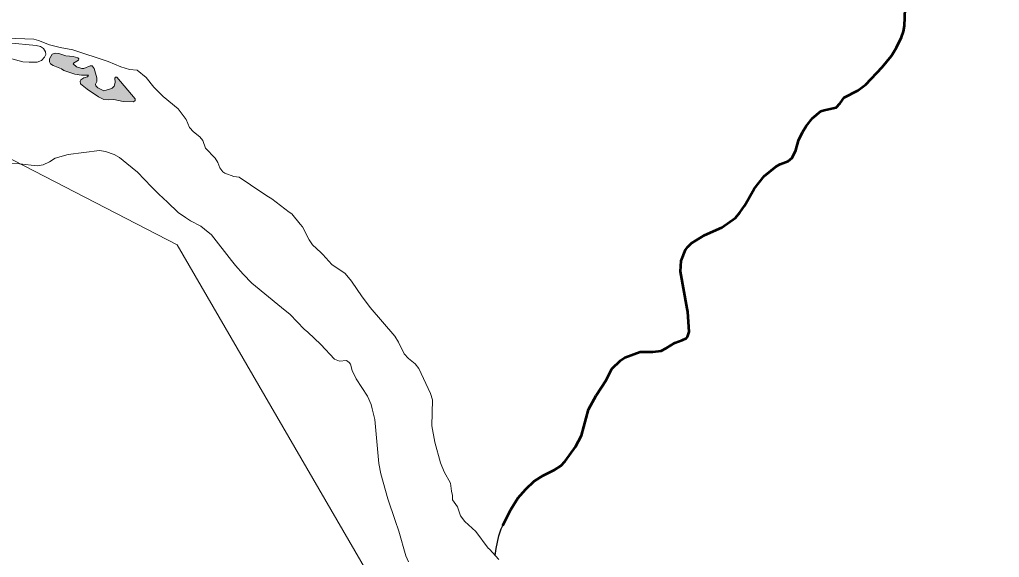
# Model space of a CAD drawing. Extents: x 553962 to 842807, y 8883888 to 9032388.
# Drawn here: x 809076 to 810394, y 9011891 to 9012614 of the extents above; entities that cross this region are included whole.
import ezdxf

# ---------------------------------------------------------------- set-up
doc = ezdxf.new("R2010")
doc.units = 0
doc.header["$LTSCALE"] = 200
for name, color, linetype, lineweight in [('23', 7, 'Continuous', 13), ('24', 7, 'Continuous', 25), ('25', 7, 'Continuous', 13), ('8', 7, 'Continuous', 13)]:
    doc.layers.add(name, color=color, linetype=linetype, lineweight=lineweight)
doc.layers.add('49', color=7, linetype='Continuous')

msp = doc.modelspace()

# ---------------------------------------------------------------- hatches: boundary and pattern name
at = {"layer": '25'}
msp.add_hatch(color=256, dxfattribs=at).paths.add_polyline_path([(809197.5, 9012520.4), (809189.5, 9012518.5), (809181.5, 9012522.4), (809179, 9012524.9), (809178.4, 9012527.1), (809180.5, 9012531), (809180.4, 9012535.8), (809176.6, 9012548.2), (809174.2, 9012552.1), (809171.1, 9012551.8), (809163, 9012548.3), (809159.9, 9012548.2), (809152.8, 9012550.5), (809148.3, 9012554.4), (809148.8, 9012555.6), (809155.8, 9012559.5), (809156.3, 9012561.3), (809154.8, 9012562.6), (809148.6, 9012564.4), (809138.8, 9012565.4), (809129.4, 9012568.3), (809124.2, 9012569.1), (809120.3, 9012567.6), (809116.8, 9012561.3), (809116.5, 9012557.1), (809118.2, 9012554.7), (809121.8, 9012552.4), (809132.9, 9012547.9), (809135.8, 9012545.8), (809150.8, 9012540.6), (809159.8, 9012539.2), (809168.9, 9012539.2), (809167.7, 9012537.1), (809162.6, 9012535.6), (809158.8, 9012533), (809158, 9012531.1), (809158.4, 9012527.8), (809167.3, 9012520.6), (809182.7, 9012510.4), (809189.7, 9012506.7), (809196.5, 9012506), (809203.2, 9012506.7), (809215.7, 9012504.1), (809229.4, 9012503.7), (809231.6, 9012505.4), (809231.6, 9012507.4), (809207.2, 9012536.7), (809205.5, 9012536.9), (809204.4, 9012535.5), (809204.7, 9012529.4), (809203.4, 9012524.7), (809200.9, 9012522)])

# ---------------------------------------------------------------- linework, layer by layer
at = {"layer": '23'}
for points in [[(809234.7, 9012546), (809224.1, 9012546.8), (809212.4, 9012550.6), (809195.4, 9012557.8), (809147.8, 9012573.5), (809131.1, 9012576.6), (809116.7, 9012580.3), (809101.8, 9012586.2), (809095.8, 9012587.6), (809059.2, 9012589.3)], [(809061.7, 9012583), (809098.7, 9012579.2), (809104.7, 9012577.9), (809108.7, 9012575.2), (809111.1, 9012570.8), (809111.5, 9012567.1), (809110.1, 9012563.7), (809106, 9012559), (809100, 9012557), (809089.2, 9012556.8), (809080.6, 9012557.5), (809065.8, 9012561.4)], [(809300.4, 9012479.6), (809289.8, 9012494.3), (809269.3, 9012510.6), (809257.1, 9012523.1), (809246.6, 9012536.3), (809234.7, 9012546)], [(809339.3, 9012427.8), (809326.5, 9012441.1), (809322.9, 9012451.7), (809318.9, 9012456.5), (809310.4, 9012463.3), (809304.7, 9012469.1), (809300.4, 9012479.6)], [(809371.8, 9012402.2), (809364.6, 9012403), (809352.4, 9012407.5), (809349.8, 9012409.2), (809345.6, 9012414.6), (809342.9, 9012421.9), (809339.3, 9012427.8)], [(809411, 9012375.8), (809402, 9012381.4), (809371.8, 9012402.2)], [(809438.9, 9012355.2), (809415.4, 9012373.1), (809411, 9012375.8)], [(809453.5, 9012339.2), (809442.2, 9012352.7), (809438.9, 9012355.2)], [(809481.4, 9012300.8), (809470.1, 9012311.3), (809465.5, 9012318), (809456.7, 9012335.2), (809453.5, 9012339.2)], [(809541.5, 9012235.5), (809536.9, 9012241.2), (809522.6, 9012262.2), (809514, 9012272.7), (809496.2, 9012284.7), (809484.1, 9012298.2), (809481.4, 9012300.8)], [(809657.6, 9011977.7), (809657, 9011979.9), (809655.7, 9011990.9), (809647.2, 9012006.1), (809642.1, 9012018.1), (809634.6, 9012045.9), (809630.5, 9012068), (809631.3, 9012102.7), (809628.6, 9012111.3), (809613.1, 9012144.8), (809608.1, 9012151), (809599.3, 9012158.3), (809593.2, 9012164.8), (809586, 9012180.5), (809580.9, 9012188.3), (809547.5, 9012227.1), (809541.5, 9012235.5)], [(809720.7, 9011888.2), (809708.2, 9011902), (809706.5, 9011903.3), (809689.6, 9011925.6), (809675.1, 9011939), (809669.1, 9011946.9), (809664.9, 9011958.9), (809658.2, 9011968.1), (809658.4, 9011974.7), (809657.6, 9011977.7)]]:
    msp.add_lwpolyline(points, dxfattribs=at)
at = {"layer": '24', "lineweight": 53}
for points in [[(810184.8, 9012509.4), (810184.9, 9012509.5), (810203.1, 9012518.7), (810213.8, 9012526.8), (810235.9, 9012550.1), (810248.6, 9012565.2), (810255.2, 9012576.4), (810261.8, 9012590.4), (810264.5, 9012598.2), (810266, 9012605.7), (810266.7, 9012628.6), (810262, 9012638.5), (810262.1, 9012638.9)], [(809974, 9012225.5), (809965, 9012275.3), (809965.7, 9012289.6), (809971.7, 9012304.3), (809974.6, 9012308.5), (809979.6, 9012313.5), (809997.3, 9012324.1), (810020.6, 9012334.4), (810038.7, 9012347.4), (810044.8, 9012354.6), (810051, 9012363.5), (810063.9, 9012386.7), (810077.2, 9012403.5), (810093.9, 9012416.9), (810098.9, 9012419.6), (810109.6, 9012423.5), (810115.1, 9012428.3), (810120.1, 9012438.3), (810123.7, 9012451.3), (810128.9, 9012462.6), (810133.7, 9012470.9), (810142.2, 9012481.6), (810153.5, 9012490.9), (810157.9, 9012492.5), (810174.3, 9012495.7), (810179.4, 9012501.6), (810184.8, 9012509.4)], [(809726, 9011933.8), (809736.8, 9011955.3), (809746.3, 9011970.5), (809756.8, 9011982.8), (809768.3, 9011993.2), (809780.3, 9012001), (809795.5, 9012008.8), (809804.2, 9012014.2), (809809.9, 9012020.2), (809823.9, 9012039.5), (809832, 9012054.8), (809841.2, 9012089.8), (809851.5, 9012108.4), (809865, 9012129.3), (809872.7, 9012144.6), (809884.2, 9012155.7), (809889.9, 9012159.7), (809910.6, 9012167.3), (809927.5, 9012167.4), (809938.9, 9012168.9), (809945.7, 9012172.1), (809957.3, 9012179.6), (809967.3, 9012183), (809972.9, 9012185.9), (809974.4, 9012187.6), (809976.7, 9012194.1), (809974.8, 9012221.1), (809974, 9012225.5)]]:
    msp.add_lwpolyline(points, dxfattribs=at)
at = {"layer": '24'}
for points in [[(810184.8, 9012509.4), (810184.9, 9012509.5), (810203.1, 9012518.7), (810213.8, 9012526.8), (810235.9, 9012550.1), (810248.6, 9012565.2), (810255.2, 9012576.4), (810261.8, 9012590.4), (810264.5, 9012598.2), (810266, 9012605.7), (810266.7, 9012628.6), (810262, 9012638.5), (810262.1, 9012638.9)], [(809974, 9012225.5), (809965, 9012275.3), (809965.7, 9012289.6), (809971.7, 9012304.3), (809974.6, 9012308.5), (809979.6, 9012313.5), (809997.3, 9012324.1), (810020.6, 9012334.4), (810038.7, 9012347.4), (810044.8, 9012354.6), (810051, 9012363.5), (810063.9, 9012386.7), (810077.2, 9012403.5), (810093.9, 9012416.9), (810098.9, 9012419.6), (810109.6, 9012423.5), (810115.1, 9012428.3), (810120.1, 9012438.3), (810123.7, 9012451.3), (810128.9, 9012462.6), (810133.7, 9012470.9), (810142.2, 9012481.6), (810153.5, 9012490.9), (810157.9, 9012492.5), (810174.3, 9012495.7), (810179.4, 9012501.6), (810184.8, 9012509.4)], [(809715.8, 9011893.6), (809717.1, 9011903), (809720.5, 9011919.8), (809723.8, 9011929.4), (809736.8, 9011955.3), (809746.3, 9011970.5), (809756.8, 9011982.8), (809768.3, 9011993.2), (809780.3, 9012001), (809795.5, 9012008.8), (809804.2, 9012014.2), (809809.9, 9012020.2), (809823.9, 9012039.5), (809832, 9012054.8), (809841.2, 9012089.8), (809851.5, 9012108.4), (809865, 9012129.3), (809872.7, 9012144.6), (809884.2, 9012155.7), (809889.9, 9012159.7), (809910.6, 9012167.3), (809927.5, 9012167.4), (809938.9, 9012168.9), (809945.7, 9012172.1), (809957.3, 9012179.6), (809967.3, 9012183), (809972.9, 9012185.9), (809974.4, 9012187.6), (809976.7, 9012194.1), (809974.8, 9012221.1), (809974, 9012225.5)]]:
    msp.add_lwpolyline(points, dxfattribs=at)
at = {"layer": '25'}
for points in [[(809059.2, 9012589.3), (809095.8, 9012587.6), (809101.8, 9012586.2), (809116.7, 9012580.3), (809131.1, 9012576.6), (809147.8, 9012573.5), (809195.4, 9012557.8), (809212.4, 9012550.6), (809224.1, 9012546.8), (809234.7, 9012546)], [(809065.8, 9012561.4), (809080.6, 9012557.5), (809089.2, 9012556.8), (809100, 9012557), (809106, 9012559), (809110.1, 9012563.7), (809111.5, 9012567.1), (809111.1, 9012570.8), (809108.7, 9012575.2), (809104.7, 9012577.9), (809098.7, 9012579.2), (809061.7, 9012583)], [(809234.7, 9012546), (809246.6, 9012536.3), (809257.1, 9012523.1), (809269.3, 9012510.6), (809289.8, 9012494.3), (809300.4, 9012479.6)], [(809300.4, 9012479.6), (809304.7, 9012469.1), (809310.4, 9012463.3), (809318.9, 9012456.5), (809322.9, 9012451.7), (809326.5, 9012441.1), (809339.3, 9012427.8)], [(809220.4, 9012420.7), (809210.9, 9012428.5), (809203.4, 9012432.9), (809192.1, 9012436.9), (809183.9, 9012438), (809141.7, 9012432.5), (809124.2, 9012427.7), (809116.6, 9012422.9), (809108.3, 9012418.7), (809100.1, 9012417.5), (809076.5, 9012420.2), (809035.5, 9012421.5), (808997.7, 9012426.5), (808978.1, 9012433)], [(809253.9, 9012389.3), (809234.8, 9012408.8), (809220.4, 9012420.7)], [(809339.3, 9012427.8), (809342.9, 9012421.9), (809345.6, 9012414.6), (809349.8, 9012409.2), (809352.4, 9012407.5), (809364.6, 9012403), (809371.8, 9012402.2), (809371.8, 9012402.2)], [(809371.8, 9012402.2), (809402, 9012381.4), (809411, 9012375.8)], [(809275.1, 9012368.7), (809263.8, 9012379.3), (809253.9, 9012389.3)], [(809299.5, 9012348), (809289.8, 9012354.9), (809275.1, 9012368.7)], [(809411, 9012375.8), (809415.4, 9012373.1), (809438.9, 9012355.2)], [(809438.9, 9012355.2), (809442.2, 9012352.7), (809453.5, 9012339.2)], [(809324.9, 9012332.4), (809320.2, 9012336.2), (809306, 9012343.3), (809299.5, 9012348)], [(809366.7, 9012283.6), (809361.1, 9012290.2), (809334.6, 9012324.5), (809324.9, 9012332.4)], [(809453.5, 9012339.2), (809456.7, 9012335.2), (809465.5, 9012318), (809470.1, 9012311.3), (809481.4, 9012300.8)], [(809481.4, 9012300.8), (809484.1, 9012298.2), (809496.2, 9012284.7), (809514, 9012272.7), (809522.6, 9012262.2), (809536.9, 9012241.2), (809541.5, 9012235.5)], [(809428.5, 9012227.1), (809388.7, 9012259.7), (809376.8, 9012271.6), (809366.7, 9012283.6)], [(809541.5, 9012235.5), (809547.5, 9012227.1), (809580.9, 9012188.3), (809586, 9012180.5), (809593.2, 9012164.8), (809599.3, 9012158.3), (809608.1, 9012151), (809613.1, 9012144.8), (809628.6, 9012111.3), (809631.3, 9012102.7), (809630.5, 9012068), (809634.6, 9012045.9), (809642.1, 9012018.1), (809647.2, 9012006.1), (809655.7, 9011990.9), (809657, 9011979.9), (809657.6, 9011977.7)], [(809463.7, 9012193.6), (809459.1, 9012197.9), (809440.2, 9012217.5), (809428.5, 9012227.1)], [(809550.5, 9012090.7), (809549, 9012096.7), (809543.9, 9012107.8), (809528.7, 9012131.1), (809523.3, 9012142.2), (809521.2, 9012150.7), (809519.7, 9012153.1), (809516.1, 9012155.8), (809506.6, 9012154.7), (809499.6, 9012157.4), (809481.6, 9012177), (809463.7, 9012193.6)], [(809562, 9012003.4), (809559.4, 9012017), (809553.9, 9012076.2), (809550.5, 9012090.7)], [(809581.2, 9011940.6), (809571.3, 9011969.6), (809562, 9012003.4)], [(809657.6, 9011977.7), (809658.4, 9011974.7), (809658.2, 9011968.1), (809664.9, 9011958.9), (809669.1, 9011946.9), (809675.1, 9011939), (809689.6, 9011925.6), (809706.5, 9011903.3), (809708.2, 9011902), (809720.7, 9011888.2)], [(809599.3, 9011885), (809595.8, 9011892.9), (809586.2, 9011926), (809581.2, 9011940.6)]]:
    msp.add_lwpolyline(points, dxfattribs=at)
msp.add_lwpolyline([(809197.5, 9012520.4), (809189.5, 9012518.5), (809181.5, 9012522.4), (809179, 9012524.9), (809178.4, 9012527.1), (809180.5, 9012531), (809180.4, 9012535.8), (809176.6, 9012548.2), (809174.2, 9012552.1), (809171.1, 9012551.8), (809163, 9012548.3), (809159.9, 9012548.2), (809152.8, 9012550.5), (809148.3, 9012554.4), (809148.8, 9012555.6), (809155.8, 9012559.5), (809156.3, 9012561.3), (809154.8, 9012562.6), (809148.6, 9012564.4), (809138.8, 9012565.4), (809129.4, 9012568.3), (809124.2, 9012569.1), (809120.3, 9012567.6), (809116.8, 9012561.3), (809116.5, 9012557.1), (809118.2, 9012554.7), (809121.8, 9012552.4), (809132.9, 9012547.9), (809135.8, 9012545.8), (809150.8, 9012540.6), (809159.8, 9012539.2), (809168.9, 9012539.2), (809167.7, 9012537.1), (809162.6, 9012535.6), (809158.8, 9012533), (809158, 9012531.1), (809158.4, 9012527.8), (809167.3, 9012520.6), (809182.7, 9012510.4), (809189.7, 9012506.7), (809196.5, 9012506), (809203.2, 9012506.7), (809215.7, 9012504.1), (809229.4, 9012503.7), (809231.6, 9012505.4), (809231.6, 9012507.4), (809207.2, 9012536.7), (809205.5, 9012536.9), (809204.4, 9012535.5), (809204.7, 9012529.4), (809203.4, 9012524.7), (809200.9, 9012522)], close=True, dxfattribs=at)
at = {"layer": '8'}
msp.add_lwpolyline([(813392.5, 9008808.3), (812552.7, 9010576.4), (811673.8, 9010693.8), (810746.4, 9011560.4), (809652.9, 9011682.9), (809288.4, 9012311.2), (807407.4, 9013282.8), (805920.2, 9013466.7), (804625.4, 9014595.8), (803750.6, 9014473.3)], dxfattribs=at)

# ---------------------------------------------------------------- texts
at = {"layer": '49', "width": 0.9}
msp.add_text('R I O   S Ã O   F R A N C I S C O', height=500, rotation=332.036, dxfattribs=at).set_placement((804133.8, 9013719.8))

doc.saveas('drawing.dxf')
